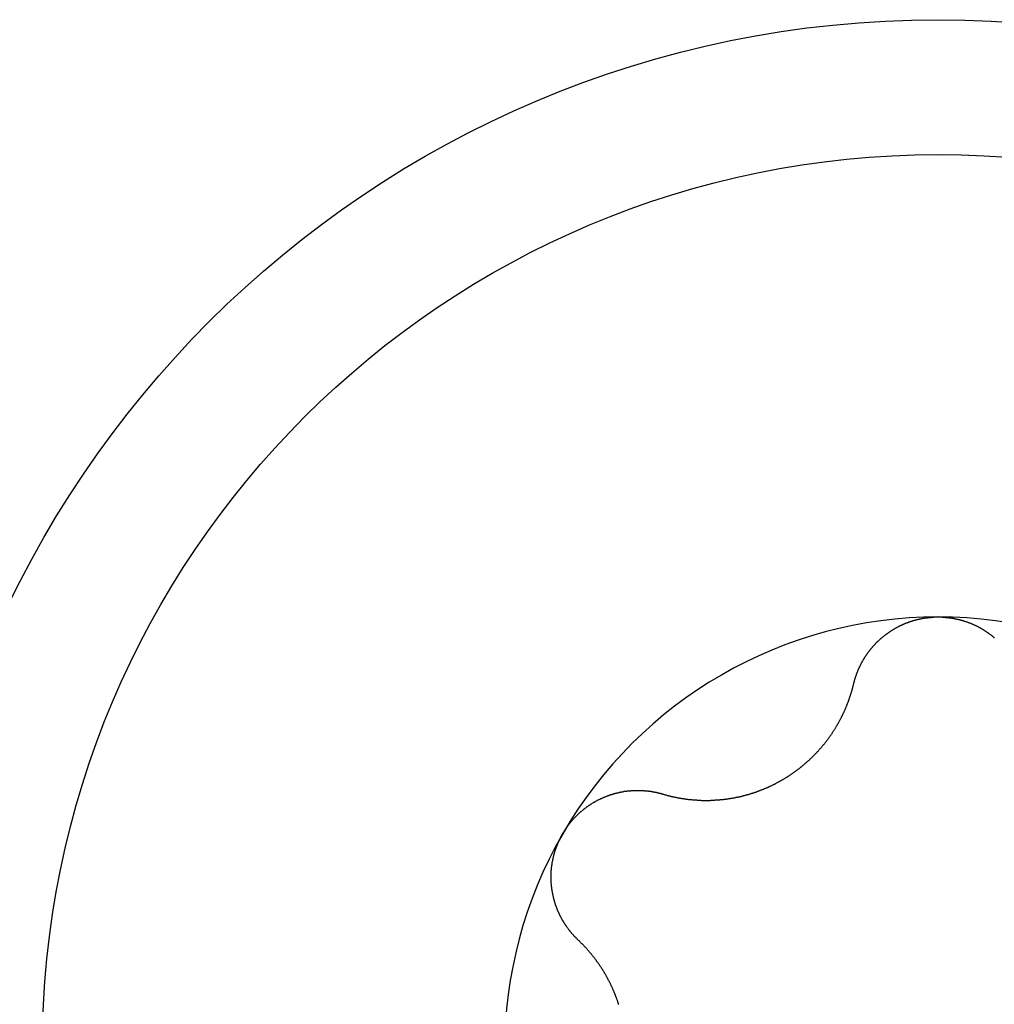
# Model space of a CAD drawing. Extents: x 1107 to 4046, y 937 to 3355.
# Tile 685 of 861: x 2087.21 to 2092.27, y 3100.26 to 3105.37. Entities that reach past the tile are written whole.
import ezdxf

# ---------------------------------------------------------------- set-up
doc = ezdxf.new("R2010")
doc.units = 0
doc.layers.add('KF_VIDA_L___C_BOTTOM', color=7, linetype='CONTINUOUS')

# ---------------------------------------------------------------- blocks, each defined once
blk = doc.blocks.new('KF_VIDA_L___C_BOTTOM')
at = {"layer": 'KF_VIDA_L___C_BOTTOM'}
for points in [[(-95.4379, 226.904, 0), (-95.4373, 226.906, 0), (-95.4368, 226.908, 0), (-95.4362, 226.91, 0), (-95.4357, 226.913, 0), (-95.4351, 226.915, 0), (-95.4345, 226.917, 0), (-95.4339, 226.919, 0), (-95.4333, 226.921, 0), (-95.4327, 226.923, 0), (-95.4321, 226.926, 0), (-95.4314, 226.928, 0), (-95.4308, 226.93, 0), (-95.4301, 226.932, 0), (-95.4295, 226.934, 0), (-95.4288, 226.936, 0), (-95.4281, 226.939, 0), (-95.4274, 226.941, 0), (-95.4267, 226.943, 0), (-95.4259, 226.945, 0), (-95.4252, 226.947, 0), (-95.4244, 226.949, 0), (-95.4237, 226.951, 0), (-95.4229, 226.954, 0), (-95.4221, 226.956, 0), (-95.4213, 226.958, 0), (-95.4205, 226.96, 0), (-95.4197, 226.962, 0), (-95.4189, 226.964, 0), (-95.4181, 226.966, 0), (-95.4172, 226.968, 0), (-95.4163, 226.971, 0), (-95.4155, 226.973, 0), (-95.4146, 226.975, 0), (-95.4137, 226.977, 0), (-95.4128, 226.979, 0), (-95.4119, 226.981, 0), (-95.411, 226.983, 0), (-95.4101, 226.985, 0), (-95.4091, 226.987, 0), (-95.4082, 226.989, 0), (-95.4072, 226.991, 0), (-95.4062, 226.993, 0), (-95.4053, 226.995, 0), (-95.4043, 226.997, 0), (-95.4033, 226.999, 0), (-95.4023, 227.001, 0), (-95.4013, 227.003, 0), (-95.4002, 227.006, 0), (-95.3992, 227.008, 0), (-95.3981, 227.01, 0), (-95.3971, 227.012, 0), (-95.396, 227.014, 0), (-95.3949, 227.016, 0), (-95.3938, 227.018, 0), (-95.3927, 227.019, 0), (-95.3916, 227.021, 0), (-95.3905, 227.023, 0), (-95.3894, 227.025, 0), (-95.3883, 227.027, 0), (-95.3871, 227.029, 0), (-95.386, 227.031, 0), (-95.3848, 227.033, 0), (-95.3836, 227.035, 0), (-95.3825, 227.037, 0), (-95.3813, 227.039, 0), (-95.3801, 227.041, 0), (-95.3789, 227.043, 0), (-95.3776, 227.045, 0), (-95.3764, 227.047, 0), (-95.3752, 227.048, 0), (-95.3739, 227.05, 0), (-95.3727, 227.052, 0), (-95.3714, 227.054, 0), (-95.3701, 227.056, 0), (-95.3689, 227.058, 0), (-95.3676, 227.06, 0), (-95.3663, 227.061, 0), (-95.365, 227.063, 0), (-95.3636, 227.065, 0), (-95.3623, 227.067, 0), (-95.361, 227.069, 0), (-95.3596, 227.07, 0), (-95.3583, 227.072, 0), (-95.3569, 227.074, 0), (-95.3556, 227.076, 0), (-95.3542, 227.078, 0), (-95.3528, 227.079, 0), (-95.3514, 227.081, 0), (-95.35, 227.083, 0), (-95.3486, 227.085, 0), (-95.3471, 227.086, 0), (-95.3457, 227.088, 0), (-95.3442, 227.09, 0), (-95.3427, 227.092, 0), (-95.3412, 227.093, 0), (-95.3397, 227.095, 0), (-95.3382, 227.097, 0), (-95.3367, 227.098, 0), (-95.3352, 227.1, 0), (-95.3336, 227.102, 0), (-95.3321, 227.104, 0), (-95.3305, 227.105, 0), (-95.329, 227.107, 0), (-95.3274, 227.109, 0), (-95.3258, 227.11, 0), (-95.3242, 227.112, 0), (-95.3225, 227.114, 0), (-95.3209, 227.115, 0), (-95.3193, 227.117, 0), (-95.3176, 227.119, 0), (-95.3159, 227.12, 0), (-95.3143, 227.122, 0), (-95.3126, 227.124, 0), (-95.3109, 227.125, 0), (-95.3092, 227.127, 0), (-95.3075, 227.128, 0), (-95.3057, 227.13, 0), (-95.304, 227.132, 0), (-95.3023, 227.133, 0), (-95.3005, 227.135, 0), (-95.2987, 227.136, 0), (-95.297, 227.138, 0), (-95.2952, 227.139, 0), (-95.2934, 227.141, 0), (-95.2916, 227.143, 0), (-95.2897, 227.144, 0), (-95.2879, 227.146, 0), (-95.2861, 227.147, 0), (-95.2842, 227.149, 0), (-95.2824, 227.15, 0), (-95.2805, 227.152, 0), (-95.2786, 227.153, 0), (-95.2767, 227.155, 0), (-95.2749, 227.156, 0), (-95.273, 227.158, 0), (-95.271, 227.159, 0), (-95.2691, 227.16, 0), (-95.2672, 227.162, 0), (-95.2652, 227.163, 0), (-95.2633, 227.165, 0), (-95.2613, 227.166, 0), (-95.2594, 227.168, 0), (-95.2574, 227.169, 0), (-95.2554, 227.17, 0), (-95.2534, 227.172, 0), (-95.2514, 227.173, 0), (-95.2494, 227.174, 0), (-95.2474, 227.176, 0), (-95.2454, 227.177, 0), (-95.2433, 227.178, 0), (-95.2413, 227.18, 0), (-95.2392, 227.181, 0), (-95.2372, 227.182, 0), (-95.2351, 227.184, 0), (-95.233, 227.185, 0), (-95.231, 227.186, 0), (-95.2289, 227.187, 0), (-95.2268, 227.189, 0), (-95.2247, 227.19, 0), (-95.2225, 227.191, 0), (-95.2204, 227.192, 0), (-95.2183, 227.193, 0), (-95.2161, 227.195, 0), (-95.214, 227.196, 0), (-95.2118, 227.197, 0), (-95.2097, 227.198, 0), (-95.2075, 227.199, 0), (-95.2053, 227.2, 0), (-95.2032, 227.202, 0), (-95.201, 227.203, 0), (-95.1988, 227.204, 0), (-95.1966, 227.205, 0), (-95.1944, 227.206, 0), (-95.1921, 227.207, 0), (-95.1899, 227.208, 0), (-95.1877, 227.209, 0), (-95.1854, 227.21, 0), (-95.1832, 227.211, 0), (-95.1809, 227.212, 0), (-95.1787, 227.213, 0), (-95.1764, 227.214, 0), (-95.1742, 227.215, 0), (-95.1719, 227.216, 0), (-95.1696, 227.217, 0), (-95.1673, 227.218, 0), (-95.165, 227.219, 0), (-95.1627, 227.219, 0), (-95.1604, 227.22, 0), (-95.1581, 227.221, 0), (-95.1558, 227.222, 0), (-95.1535, 227.223, 0), (-95.1512, 227.224, 0), (-95.1488, 227.225, 0), (-95.1465, 227.225, 0), (-95.1442, 227.226, 0), (-95.1418, 227.227, 0), (-95.1395, 227.228, 0), (-95.1371, 227.228, 0), (-95.1348, 227.229, 0), (-95.1324, 227.23, 0), (-95.1301, 227.231, 0), (-95.1277, 227.231, 0), (-95.1253, 227.232, 0), (-95.123, 227.233, 0), (-95.1206, 227.233, 0), (-95.1182, 227.234, 0), (-95.1158, 227.235, 0), (-95.1135, 227.235, 0), (-95.1111, 227.236, 0), (-95.1087, 227.237, 0), (-95.1063, 227.237, 0), (-95.1039, 227.238, 0), (-95.1015, 227.238, 0), (-95.0991, 227.239, 0), (-95.0967, 227.239, 0), (-95.0943, 227.24, 0), (-95.0919, 227.24, 0), (-95.0895, 227.241, 0), (-95.0871, 227.241, 0), (-95.0847, 227.242, 0), (-95.0822, 227.242, 0), (-95.0798, 227.243, 0), (-95.0774, 227.243, 0), (-95.075, 227.244, 0), (-95.0726, 227.244, 0), (-95.0702, 227.244, 0), (-95.0677, 227.245, 0), (-95.0653, 227.245, 0), (-95.0629, 227.245, 0), (-95.0605, 227.246, 0), (-95.058, 227.246, 0), (-95.0556, 227.246, 0), (-95.0532, 227.247, 0), (-95.0508, 227.247, 0), (-95.0483, 227.247, 0), (-95.0459, 227.248, 0), (-95.0435, 227.248, 0), (-95.0411, 227.248, 0), (-95.0386, 227.248, 0), (-95.0362, 227.248, 0), (-95.0338, 227.249, 0), (-95.0314, 227.249, 0), (-95.029, 227.249, 0), (-95.0265, 227.249, 0), (-95.0241, 227.249, 0), (-95.0217, 227.249, 0), (-95.0193, 227.25, 0), (-95.0169, 227.25, 0), (-95.0145, 227.25, 0), (-95.012, 227.25, 0), (-95.0096, 227.25, 0), (-95.0072, 227.25, 0), (-95.0048, 227.25, 0), (-95.0024, 227.25, 0), (-95, 227.25, 0)], [(-95, 227.25, 0), (-94.9976, 227.25, 0), (-94.9952, 227.25, 0), (-94.9928, 227.25, 0), (-94.9904, 227.25, 0), (-94.988, 227.25, 0), (-94.9855, 227.25, 0), (-94.9831, 227.25, 0), (-94.9807, 227.25, 0), (-94.9783, 227.249, 0), (-94.9759, 227.249, 0), (-94.9735, 227.249, 0), (-94.971, 227.249, 0), (-94.9686, 227.249, 0), (-94.9662, 227.249, 0), (-94.9638, 227.248, 0), (-94.9614, 227.248, 0), (-94.9589, 227.248, 0), (-94.9565, 227.248, 0), (-94.9541, 227.248, 0), (-94.9517, 227.247, 0), (-94.9492, 227.247, 0), (-94.9468, 227.247, 0), (-94.9444, 227.246, 0), (-94.942, 227.246, 0), (-94.9395, 227.246, 0), (-94.9371, 227.245, 0), (-94.9347, 227.245, 0), (-94.9323, 227.245, 0), (-94.9298, 227.244, 0), (-94.9274, 227.244, 0), (-94.925, 227.244, 0), (-94.9226, 227.243, 0), (-94.9202, 227.243, 0), (-94.9178, 227.242, 0), (-94.9153, 227.242, 0), (-94.9129, 227.241, 0), (-94.9105, 227.241, 0), (-94.9081, 227.24, 0), (-94.9057, 227.24, 0), (-94.9033, 227.239, 0), (-94.9009, 227.239, 0), (-94.8985, 227.238, 0), (-94.8961, 227.238, 0), (-94.8937, 227.237, 0), (-94.8913, 227.237, 0), (-94.8889, 227.236, 0), (-94.8865, 227.235, 0), (-94.8842, 227.235, 0), (-94.8818, 227.234, 0), (-94.8794, 227.233, 0), (-94.877, 227.233, 0), (-94.8747, 227.232, 0), (-94.8723, 227.231, 0), (-94.8699, 227.231, 0), (-94.8676, 227.23, 0), (-94.8652, 227.229, 0), (-94.8629, 227.228, 0), (-94.8605, 227.228, 0), (-94.8582, 227.227, 0), (-94.8558, 227.226, 0), (-94.8535, 227.225, 0), (-94.8512, 227.225, 0), (-94.8488, 227.224, 0), (-94.8465, 227.223, 0), (-94.8442, 227.222, 0), (-94.8419, 227.221, 0), (-94.8396, 227.22, 0), (-94.8373, 227.219, 0), (-94.835, 227.219, 0), (-94.8327, 227.218, 0), (-94.8304, 227.217, 0), (-94.8281, 227.216, 0), (-94.8258, 227.215, 0), (-94.8236, 227.214, 0), (-94.8213, 227.213, 0), (-94.8191, 227.212, 0), (-94.8168, 227.211, 0), (-94.8146, 227.21, 0), (-94.8123, 227.209, 0), (-94.8101, 227.208, 0), (-94.8079, 227.207, 0), (-94.8056, 227.206, 0), (-94.8034, 227.205, 0), (-94.8012, 227.204, 0), (-94.799, 227.203, 0), (-94.7968, 227.202, 0), (-94.7947, 227.2, 0), (-94.7925, 227.199, 0), (-94.7903, 227.198, 0), (-94.7882, 227.197, 0), (-94.786, 227.196, 0), (-94.7839, 227.195, 0), (-94.7817, 227.193, 0), (-94.7796, 227.192, 0), (-94.7775, 227.191, 0), (-94.7753, 227.19, 0), (-94.7732, 227.189, 0), (-94.7711, 227.187, 0), (-94.769, 227.186, 0), (-94.767, 227.185, 0), (-94.7649, 227.184, 0), (-94.7628, 227.182, 0), (-94.7608, 227.181, 0), (-94.7587, 227.18, 0), (-94.7567, 227.178, 0), (-94.7546, 227.177, 0), (-94.7526, 227.176, 0), (-94.7506, 227.174, 0), (-94.7486, 227.173, 0), (-94.7466, 227.172, 0), (-94.7446, 227.17, 0), (-94.7426, 227.169, 0), (-94.7406, 227.168, 0), (-94.7387, 227.166, 0), (-94.7367, 227.165, 0), (-94.7348, 227.163, 0), (-94.7328, 227.162, 0), (-94.7309, 227.16, 0), (-94.729, 227.159, 0), (-94.727, 227.158, 0), (-94.7251, 227.156, 0), (-94.7233, 227.155, 0), (-94.7214, 227.153, 0), (-94.7195, 227.152, 0), (-94.7176, 227.15, 0), (-94.7158, 227.149, 0), (-94.7139, 227.147, 0), (-94.7121, 227.146, 0), (-94.7103, 227.144, 0), (-94.7084, 227.143, 0), (-94.7066, 227.141, 0)], [(-96.4298, 226.331, 0), (-96.4272, 226.33, 0), (-96.4246, 226.33, 0), (-96.4219, 226.329, 0), (-96.4193, 226.328, 0), (-96.4166, 226.327, 0), (-96.414, 226.327, 0), (-96.4113, 226.326, 0), (-96.4087, 226.325, 0), (-96.406, 226.324, 0), (-96.4034, 226.324, 0), (-96.4007, 226.323, 0), (-96.3981, 226.322, 0), (-96.3954, 226.322, 0), (-96.3927, 226.321, 0), (-96.3901, 226.32, 0), (-96.3874, 226.32, 0), (-96.3847, 226.319, 0), (-96.3821, 226.318, 0), (-96.3794, 226.318, 0), (-96.3767, 226.317, 0), (-96.3741, 226.317, 0), (-96.3714, 226.316, 0), (-96.3687, 226.315, 0), (-96.366, 226.315, 0), (-96.3633, 226.314, 0), (-96.3607, 226.314, 0), (-96.358, 226.313, 0), (-96.3553, 226.313, 0), (-96.3526, 226.312, 0), (-96.3499, 226.312, 0), (-96.3473, 226.311, 0), (-96.3446, 226.311, 0), (-96.3419, 226.31, 0), (-96.3392, 226.31, 0), (-96.3365, 226.309, 0), (-96.3338, 226.309, 0), (-96.3312, 226.308, 0), (-96.3285, 226.308, 0), (-96.3258, 226.308, 0), (-96.3231, 226.307, 0), (-96.3204, 226.307, 0), (-96.3177, 226.306, 0), (-96.3151, 226.306, 0), (-96.3124, 226.306, 0), (-96.3097, 226.305, 0), (-96.307, 226.305, 0), (-96.3043, 226.304, 0), (-96.3016, 226.304, 0), (-96.299, 226.304, 0), (-96.2963, 226.303, 0), (-96.2936, 226.303, 0), (-96.2909, 226.303, 0), (-96.2883, 226.303, 0), (-96.2856, 226.302, 0), (-96.2829, 226.302, 0), (-96.2802, 226.302, 0), (-96.2776, 226.302, 0), (-96.2749, 226.301, 0), (-96.2722, 226.301, 0), (-96.2696, 226.301, 0), (-96.2669, 226.301, 0), (-96.2642, 226.3, 0), (-96.2616, 226.3, 0), (-96.2589, 226.3, 0), (-96.2562, 226.3, 0), (-96.2536, 226.3, 0), (-96.2509, 226.299, 0), (-96.2483, 226.299, 0), (-96.2456, 226.299, 0), (-96.2429, 226.299, 0), (-96.2402, 226.299, 0), (-96.2375, 226.299, 0), (-96.2348, 226.299, 0), (-96.2321, 226.299, 0), (-96.2294, 226.298, 0), (-96.2266, 226.298, 0), (-96.2239, 226.298, 0), (-96.2212, 226.298, 0), (-96.2184, 226.298, 0), (-96.2156, 226.298, 0), (-96.2129, 226.298, 0), (-96.2101, 226.298, 0), (-96.2073, 226.298, 0), (-96.2046, 226.298, 0), (-96.2018, 226.298, 0), (-96.199, 226.298, 0), (-96.1962, 226.298, 0), (-96.1934, 226.298, 0), (-96.1906, 226.298, 0), (-96.1878, 226.298, 0), (-96.1849, 226.298, 0), (-96.1821, 226.298, 0), (-96.1793, 226.299, 0), (-96.1765, 226.299, 0), (-96.1736, 226.299, 0), (-96.1708, 226.299, 0), (-96.1679, 226.299, 0), (-96.1651, 226.299, 0), (-96.1622, 226.299, 0), (-96.1594, 226.299, 0), (-96.1565, 226.3, 0), (-96.1536, 226.3, 0), (-96.1507, 226.3, 0), (-96.1479, 226.3, 0), (-96.145, 226.3, 0), (-96.1421, 226.301, 0), (-96.1392, 226.301, 0), (-96.1363, 226.301, 0), (-96.1334, 226.301, 0), (-96.1305, 226.302, 0), (-96.1276, 226.302, 0), (-96.1247, 226.302, 0), (-96.1218, 226.302, 0), (-96.1189, 226.303, 0), (-96.116, 226.303, 0), (-96.1131, 226.303, 0), (-96.1102, 226.304, 0), (-96.1073, 226.304, 0), (-96.1044, 226.304, 0), (-96.1014, 226.305, 0), (-96.0985, 226.305, 0), (-96.0956, 226.306, 0), (-96.0927, 226.306, 0), (-96.0897, 226.306, 0), (-96.0868, 226.307, 0), (-96.0839, 226.307, 0), (-96.081, 226.308, 0), (-96.078, 226.308, 0), (-96.0751, 226.309, 0), (-96.0722, 226.309, 0), (-96.0692, 226.31, 0), (-96.0663, 226.31, 0), (-96.0634, 226.311, 0), (-96.0604, 226.311, 0), (-96.0575, 226.312, 0), (-96.0546, 226.312, 0), (-96.0516, 226.313, 0), (-96.0487, 226.314, 0), (-96.0457, 226.314, 0), (-96.0428, 226.315, 0), (-96.0399, 226.315, 0), (-96.0369, 226.316, 0), (-96.034, 226.317, 0), (-96.0311, 226.317, 0), (-96.0282, 226.318, 0), (-96.0252, 226.319, 0), (-96.0223, 226.319, 0), (-96.0194, 226.32, 0), (-96.0164, 226.321, 0), (-96.0135, 226.321, 0), (-96.0106, 226.322, 0), (-96.0077, 226.323, 0), (-96.0048, 226.324, 0), (-96.0018, 226.325, 0), (-95.9989, 226.325, 0), (-95.996, 226.326, 0), (-95.9931, 226.327, 0), (-95.9902, 226.328, 0), (-95.9873, 226.329, 0), (-95.9844, 226.329, 0), (-95.9815, 226.33, 0), (-95.9786, 226.331, 0), (-95.9757, 226.332, 0), (-95.9728, 226.333, 0), (-95.9699, 226.334, 0), (-95.967, 226.335, 0), (-95.9642, 226.336, 0), (-95.9613, 226.337, 0), (-95.9584, 226.337, 0), (-95.9555, 226.338, 0), (-95.9527, 226.339, 0), (-95.9498, 226.34, 0), (-95.9469, 226.341, 0), (-95.9441, 226.342, 0), (-95.9412, 226.343, 0), (-95.9384, 226.344, 0), (-95.9356, 226.345, 0), (-95.9327, 226.346, 0), (-95.9299, 226.347, 0), (-95.9271, 226.349, 0), (-95.9242, 226.35, 0), (-95.9214, 226.351, 0), (-95.9186, 226.352, 0), (-95.9158, 226.353, 0), (-95.913, 226.354, 0), (-95.9102, 226.355, 0), (-95.9074, 226.356, 0), (-95.9046, 226.357, 0), (-95.9018, 226.359, 0), (-95.8991, 226.36, 0), (-95.8963, 226.361, 0), (-95.8935, 226.362, 0), (-95.8908, 226.363, 0), (-95.888, 226.364, 0), (-95.8853, 226.366, 0), (-95.8826, 226.367, 0), (-95.8798, 226.368, 0), (-95.8771, 226.369, 0), (-95.8744, 226.371, 0), (-95.8717, 226.372, 0), (-95.869, 226.373, 0), (-95.8663, 226.374, 0), (-95.8636, 226.376, 0), (-95.8609, 226.377, 0), (-95.8583, 226.378, 0), (-95.8556, 226.379, 0), (-95.8529, 226.381, 0), (-95.8503, 226.382, 0), (-95.8477, 226.383, 0), (-95.845, 226.385, 0), (-95.8424, 226.386, 0), (-95.8398, 226.387, 0), (-95.8372, 226.389, 0), (-95.8346, 226.39, 0), (-95.832, 226.392, 0), (-95.8294, 226.393, 0), (-95.8268, 226.394, 0), (-95.8243, 226.396, 0), (-95.8217, 226.397, 0), (-95.8192, 226.399, 0), (-95.8166, 226.4, 0), (-95.8141, 226.401, 0), (-95.8116, 226.403, 0), (-95.8091, 226.404, 0), (-95.8066, 226.406, 0), (-95.8041, 226.407, 0), (-95.8016, 226.409, 0), (-95.7991, 226.41, 0), (-95.7966, 226.412, 0), (-95.7941, 226.413, 0), (-95.7916, 226.415, 0), (-95.7891, 226.416, 0), (-95.7866, 226.418, 0), (-95.7841, 226.419, 0), (-95.7817, 226.421, 0), (-95.7792, 226.423, 0), (-95.7767, 226.424, 0), (-95.7742, 226.426, 0), (-95.7718, 226.427, 0), (-95.7693, 226.429, 0), (-95.7668, 226.431, 0), (-95.7644, 226.432, 0), (-95.7619, 226.434, 0), (-95.7595, 226.436, 0), (-95.757, 226.437, 0), (-95.7546, 226.439, 0), (-95.7521, 226.441, 0), (-95.7497, 226.443, 0), (-95.7473, 226.444, 0), (-95.7448, 226.446, 0), (-95.7424, 226.448, 0), (-95.74, 226.449, 0), (-95.7376, 226.451, 0), (-95.7352, 226.453, 0), (-95.7328, 226.455, 0), (-95.7304, 226.457, 0), (-95.728, 226.458, 0), (-95.7256, 226.46, 0), (-95.7232, 226.462, 0), (-95.7208, 226.464, 0), (-95.7185, 226.466, 0), (-95.7161, 226.468, 0), (-95.7137, 226.47, 0), (-95.7114, 226.471, 0), (-95.709, 226.473, 0), (-95.7067, 226.475, 0), (-95.7044, 226.477, 0), (-95.702, 226.479, 0), (-95.6997, 226.481, 0), (-95.6974, 226.483, 0), (-95.6951, 226.485, 0), (-95.6928, 226.487, 0), (-95.6905, 226.489, 0), (-95.6882, 226.491, 0), (-95.6859, 226.493, 0), (-95.6836, 226.495, 0), (-95.6814, 226.497, 0), (-95.6791, 226.499, 0), (-95.6768, 226.501, 0), (-95.6746, 226.503, 0), (-95.6724, 226.505, 0), (-95.6701, 226.507, 0), (-95.6679, 226.509, 0), (-95.6657, 226.511, 0), (-95.6635, 226.513, 0), (-95.6613, 226.515, 0), (-95.6591, 226.517, 0), (-95.6569, 226.519, 0), (-95.6547, 226.521, 0), (-95.6526, 226.524, 0), (-95.6504, 226.526, 0), (-95.6483, 226.528, 0), (-95.6461, 226.53, 0), (-95.644, 226.532, 0), (-95.6419, 226.534, 0), (-95.6398, 226.536, 0), (-95.6377, 226.538, 0), (-95.6356, 226.541, 0), (-95.6335, 226.543, 0), (-95.6314, 226.545, 0), (-95.6294, 226.547, 0), (-95.6273, 226.549, 0), (-95.6253, 226.552, 0), (-95.6232, 226.554, 0), (-95.6212, 226.556, 0), (-95.6192, 226.558, 0), (-95.6172, 226.56, 0), (-95.6152, 226.563, 0), (-95.6132, 226.565, 0), (-95.6113, 226.567, 0), (-95.6093, 226.569, 0), (-95.6074, 226.572, 0), (-95.6054, 226.574, 0), (-95.6035, 226.576, 0), (-95.6016, 226.579, 0), (-95.5997, 226.581, 0), (-95.5978, 226.583, 0), (-95.5959, 226.585, 0), (-95.594, 226.588, 0), (-95.5921, 226.59, 0), (-95.5903, 226.592, 0), (-95.5884, 226.595, 0), (-95.5866, 226.597, 0), (-95.5847, 226.599, 0), (-95.5829, 226.602, 0), (-95.5811, 226.604, 0), (-95.5793, 226.606, 0), (-95.5775, 226.609, 0), (-95.5758, 226.611, 0), (-95.574, 226.613, 0), (-95.5723, 226.616, 0), (-95.5705, 226.618, 0), (-95.5688, 226.62, 0), (-95.5671, 226.623, 0), (-95.5654, 226.625, 0), (-95.5637, 226.628, 0), (-95.562, 226.63, 0), (-95.5603, 226.632, 0), (-95.5586, 226.635, 0), (-95.557, 226.637, 0), (-95.5553, 226.639, 0), (-95.5537, 226.642, 0), (-95.5521, 226.644, 0), (-95.5504, 226.647, 0), (-95.5488, 226.649, 0), (-95.5473, 226.651, 0), (-95.5457, 226.654, 0), (-95.5441, 226.656, 0), (-95.5426, 226.659, 0), (-95.541, 226.661, 0), (-95.5395, 226.663, 0), (-95.5379, 226.666, 0), (-95.5364, 226.668, 0), (-95.5349, 226.671, 0), (-95.5334, 226.673, 0), (-95.532, 226.675, 0), (-95.5305, 226.678, 0), (-95.529, 226.68, 0), (-95.5276, 226.683, 0), (-95.5262, 226.685, 0), (-95.5247, 226.687, 0), (-95.5233, 226.69, 0), (-95.5219, 226.692, 0), (-95.5205, 226.695, 0), (-95.5192, 226.697, 0), (-95.5178, 226.699, 0), (-95.5164, 226.702, 0), (-95.5151, 226.704, 0), (-95.5138, 226.707, 0), (-95.5124, 226.709, 0), (-95.5111, 226.711, 0), (-95.5098, 226.714, 0), (-95.5086, 226.716, 0), (-95.5073, 226.719, 0), (-95.506, 226.721, 0), (-95.5048, 226.723, 0), (-95.5035, 226.726, 0), (-95.5023, 226.728, 0), (-95.5011, 226.731, 0), (-95.4999, 226.733, 0), (-95.4987, 226.735, 0), (-95.4975, 226.738, 0), (-95.4964, 226.74, 0), (-95.4952, 226.743, 0), (-95.494, 226.745, 0), (-95.4929, 226.747, 0), (-95.4917, 226.75, 0), (-95.4906, 226.752, 0), (-95.4895, 226.755, 0), (-95.4884, 226.757, 0), (-95.4872, 226.76, 0), (-95.4861, 226.762, 0), (-95.485, 226.764, 0), (-95.4839, 226.767, 0), (-95.4829, 226.769, 0), (-95.4818, 226.772, 0), (-95.4807, 226.774, 0), (-95.4797, 226.777, 0), (-95.4786, 226.779, 0), (-95.4776, 226.782, 0), (-95.4765, 226.784, 0), (-95.4755, 226.787, 0), (-95.4745, 226.789, 0), (-95.4735, 226.792, 0), (-95.4724, 226.794, 0), (-95.4714, 226.797, 0), (-95.4705, 226.799, 0), (-95.4695, 226.802, 0), (-95.4685, 226.804, 0), (-95.4675, 226.807, 0), (-95.4666, 226.81, 0), (-95.4656, 226.812, 0), (-95.4647, 226.815, 0), (-95.4638, 226.817, 0), (-95.4628, 226.82, 0), (-95.4619, 226.822, 0), (-95.461, 226.825, 0), (-95.4601, 226.828, 0), (-95.4592, 226.83, 0), (-95.4583, 226.833, 0), (-95.4575, 226.835, 0), (-95.4566, 226.838, 0), (-95.4557, 226.84, 0), (-95.4549, 226.843, 0), (-95.4541, 226.846, 0), (-95.4532, 226.848, 0), (-95.4524, 226.851, 0), (-95.4516, 226.854, 0), (-95.4508, 226.856, 0), (-95.45, 226.859, 0), (-95.4492, 226.861, 0), (-95.4484, 226.864, 0), (-95.4477, 226.867, 0), (-95.4469, 226.869, 0), (-95.4461, 226.872, 0), (-95.4454, 226.875, 0), (-95.4447, 226.877, 0), (-95.4439, 226.88, 0), (-95.4432, 226.883, 0), (-95.4425, 226.885, 0), (-95.4418, 226.888, 0), (-95.4411, 226.89, 0), (-95.4405, 226.893, 0), (-95.4398, 226.896, 0), (-95.4391, 226.898, 0), (-95.4385, 226.901, 0), (-95.4379, 226.904, 0)], [(-96.9486, 226.125, 0), (-96.9473, 226.127, 0), (-96.9461, 226.129, 0), (-96.9449, 226.131, 0), (-96.9437, 226.133, 0), (-96.9424, 226.135, 0), (-96.9411, 226.137, 0), (-96.9398, 226.139, 0), (-96.9385, 226.141, 0), (-96.9372, 226.144, 0), (-96.9359, 226.146, 0), (-96.9346, 226.148, 0), (-96.9332, 226.15, 0), (-96.9319, 226.152, 0), (-96.9305, 226.154, 0), (-96.9291, 226.156, 0), (-96.9277, 226.158, 0), (-96.9263, 226.16, 0), (-96.9249, 226.162, 0), (-96.9235, 226.164, 0), (-96.9221, 226.166, 0), (-96.9206, 226.167, 0), (-96.9191, 226.169, 0), (-96.9177, 226.171, 0), (-96.9162, 226.173, 0), (-96.9147, 226.175, 0), (-96.9132, 226.177, 0), (-96.9117, 226.179, 0), (-96.9101, 226.181, 0), (-96.9086, 226.183, 0), (-96.907, 226.185, 0), (-96.9055, 226.187, 0), (-96.9039, 226.189, 0), (-96.9023, 226.19, 0), (-96.9007, 226.192, 0), (-96.8991, 226.194, 0), (-96.8975, 226.196, 0), (-96.8959, 226.198, 0), (-96.8943, 226.2, 0), (-96.8926, 226.202, 0), (-96.891, 226.203, 0), (-96.8893, 226.205, 0), (-96.8876, 226.207, 0), (-96.8859, 226.209, 0), (-96.8842, 226.211, 0), (-96.8825, 226.212, 0), (-96.8808, 226.214, 0), (-96.8791, 226.216, 0), (-96.8774, 226.218, 0), (-96.8756, 226.219, 0), (-96.8739, 226.221, 0), (-96.8721, 226.223, 0), (-96.8703, 226.225, 0), (-96.8685, 226.226, 0), (-96.8667, 226.228, 0), (-96.8649, 226.23, 0), (-96.8631, 226.231, 0), (-96.8613, 226.233, 0), (-96.8595, 226.235, 0), (-96.8577, 226.236, 0), (-96.8558, 226.238, 0), (-96.854, 226.24, 0), (-96.8521, 226.241, 0), (-96.8502, 226.243, 0), (-96.8484, 226.244, 0), (-96.8465, 226.246, 0), (-96.8446, 226.248, 0), (-96.8427, 226.249, 0), (-96.8408, 226.251, 0), (-96.8388, 226.252, 0), (-96.8369, 226.254, 0), (-96.835, 226.255, 0), (-96.833, 226.257, 0), (-96.8311, 226.258, 0), (-96.8291, 226.26, 0), (-96.8271, 226.261, 0), (-96.8252, 226.263, 0), (-96.8232, 226.264, 0), (-96.8212, 226.266, 0), (-96.8192, 226.267, 0), (-96.8172, 226.268, 0), (-96.8152, 226.27, 0), (-96.8132, 226.271, 0), (-96.8111, 226.273, 0), (-96.8091, 226.274, 0), (-96.8071, 226.275, 0), (-96.805, 226.277, 0), (-96.8029, 226.278, 0), (-96.8009, 226.279, 0), (-96.7988, 226.281, 0), (-96.7967, 226.282, 0), (-96.7947, 226.283, 0), (-96.7926, 226.285, 0), (-96.7905, 226.286, 0), (-96.7884, 226.287, 0), (-96.7863, 226.288, 0), (-96.7842, 226.289, 0), (-96.782, 226.291, 0), (-96.7799, 226.292, 0), (-96.7778, 226.293, 0), (-96.7757, 226.294, 0), (-96.7735, 226.295, 0), (-96.7714, 226.297, 0), (-96.7692, 226.298, 0), (-96.7671, 226.299, 0), (-96.7649, 226.3, 0), (-96.7627, 226.301, 0), (-96.7606, 226.302, 0), (-96.7584, 226.303, 0), (-96.7562, 226.304, 0), (-96.754, 226.305, 0), (-96.7519, 226.306, 0), (-96.7497, 226.307, 0), (-96.7475, 226.308, 0), (-96.7453, 226.309, 0), (-96.7431, 226.31, 0), (-96.7409, 226.311, 0), (-96.7387, 226.312, 0), (-96.7365, 226.313, 0), (-96.7342, 226.314, 0), (-96.732, 226.315, 0), (-96.7298, 226.316, 0), (-96.7276, 226.317, 0), (-96.7254, 226.318, 0), (-96.7231, 226.319, 0), (-96.7209, 226.32, 0), (-96.7187, 226.32, 0), (-96.7164, 226.321, 0), (-96.7142, 226.322, 0), (-96.712, 226.323, 0), (-96.7097, 226.324, 0), (-96.7075, 226.325, 0), (-96.7052, 226.325, 0), (-96.703, 226.326, 0), (-96.7007, 226.327, 0), (-96.6985, 226.328, 0), (-96.6962, 226.328, 0), (-96.694, 226.329, 0), (-96.6917, 226.33, 0), (-96.6895, 226.33, 0), (-96.6872, 226.331, 0), (-96.685, 226.332, 0), (-96.6827, 226.332, 0), (-96.6805, 226.333, 0), (-96.6782, 226.334, 0), (-96.676, 226.334, 0), (-96.6737, 226.335, 0), (-96.6715, 226.336, 0), (-96.6692, 226.336, 0), (-96.667, 226.337, 0), (-96.6647, 226.337, 0), (-96.6625, 226.338, 0), (-96.6602, 226.338, 0), (-96.6579, 226.339, 0), (-96.6557, 226.339, 0), (-96.6535, 226.34, 0), (-96.6512, 226.34, 0), (-96.649, 226.341, 0), (-96.6467, 226.341, 0), (-96.6445, 226.342, 0), (-96.6422, 226.342, 0), (-96.64, 226.343, 0), (-96.6377, 226.343, 0), (-96.6355, 226.343, 0), (-96.6333, 226.344, 0), (-96.631, 226.344, 0), (-96.6288, 226.345, 0), (-96.6266, 226.345, 0), (-96.6244, 226.345, 0), (-96.6221, 226.346, 0), (-96.6199, 226.346, 0), (-96.6177, 226.346, 0), (-96.6155, 226.346, 0), (-96.6133, 226.347, 0), (-96.611, 226.347, 0), (-96.6088, 226.347, 0), (-96.6066, 226.347, 0), (-96.6043, 226.348, 0), (-96.6021, 226.348, 0), (-96.5999, 226.348, 0), (-96.5976, 226.348, 0), (-96.5954, 226.348, 0), (-96.5931, 226.349, 0), (-96.5909, 226.349, 0), (-96.5887, 226.349, 0), (-96.5864, 226.349, 0), (-96.5842, 226.349, 0), (-96.5819, 226.349, 0), (-96.5797, 226.349, 0), (-96.5774, 226.35, 0), (-96.5751, 226.35, 0), (-96.5729, 226.35, 0), (-96.5706, 226.35, 0), (-96.5684, 226.35, 0), (-96.5661, 226.35, 0), (-96.5639, 226.35, 0), (-96.5616, 226.35, 0), (-96.5593, 226.35, 0), (-96.5571, 226.35, 0), (-96.5548, 226.35, 0), (-96.5525, 226.35, 0), (-96.5503, 226.35, 0), (-96.548, 226.35, 0), (-96.5458, 226.35, 0), (-96.5435, 226.35, 0), (-96.5412, 226.35, 0), (-96.539, 226.349, 0), (-96.5367, 226.349, 0), (-96.5344, 226.349, 0), (-96.5322, 226.349, 0), (-96.5299, 226.349, 0), (-96.5277, 226.349, 0), (-96.5254, 226.349, 0), (-96.5231, 226.348, 0), (-96.5209, 226.348, 0), (-96.5186, 226.348, 0), (-96.5164, 226.348, 0), (-96.5141, 226.348, 0), (-96.5119, 226.347, 0), (-96.5096, 226.347, 0), (-96.5073, 226.347, 0), (-96.5051, 226.347, 0), (-96.5028, 226.346, 0), (-96.5006, 226.346, 0), (-96.4983, 226.346, 0), (-96.4961, 226.346, 0), (-96.4939, 226.345, 0), (-96.4916, 226.345, 0), (-96.4894, 226.345, 0), (-96.4871, 226.344, 0), (-96.4849, 226.344, 0), (-96.4827, 226.343, 0), (-96.4804, 226.343, 0), (-96.4782, 226.343, 0), (-96.476, 226.342, 0), (-96.4737, 226.342, 0), (-96.4715, 226.341, 0), (-96.4693, 226.341, 0), (-96.4671, 226.341, 0), (-96.4649, 226.34, 0), (-96.4627, 226.34, 0), (-96.4604, 226.339, 0), (-96.4582, 226.339, 0), (-96.456, 226.338, 0), (-96.4538, 226.338, 0), (-96.4516, 226.337, 0), (-96.4494, 226.336, 0), (-96.4472, 226.336, 0), (-96.4451, 226.335, 0), (-96.4429, 226.335, 0), (-96.4407, 226.334, 0), (-96.4385, 226.334, 0), (-96.4363, 226.333, 0), (-96.4342, 226.332, 0), (-96.432, 226.332, 0), (-96.4298, 226.331, 0)], [(-96.8677, 225.573, 0), (-96.8693, 225.574, 0), (-96.871, 225.576, 0), (-96.8726, 225.577, 0), (-96.8742, 225.579, 0), (-96.8758, 225.581, 0), (-96.8774, 225.582, 0), (-96.879, 225.584, 0), (-96.8806, 225.585, 0), (-96.8821, 225.587, 0), (-96.8837, 225.589, 0), (-96.8853, 225.59, 0), (-96.8868, 225.592, 0), (-96.8884, 225.594, 0), (-96.8899, 225.595, 0), (-96.8914, 225.597, 0), (-96.8929, 225.599, 0), (-96.8944, 225.6, 0), (-96.8959, 225.602, 0), (-96.8974, 225.604, 0), (-96.8989, 225.605, 0), (-96.9004, 225.607, 0), (-96.9019, 225.609, 0), (-96.9033, 225.611, 0), (-96.9048, 225.612, 0), (-96.9062, 225.614, 0), (-96.9077, 225.616, 0), (-96.9091, 225.618, 0), (-96.9105, 225.619, 0), (-96.9119, 225.621, 0), (-96.9133, 225.623, 0), (-96.9147, 225.625, 0), (-96.9161, 225.626, 0), (-96.9174, 225.628, 0), (-96.9188, 225.63, 0), (-96.9202, 225.632, 0), (-96.9215, 225.634, 0), (-96.9228, 225.636, 0), (-96.9242, 225.637, 0), (-96.9255, 225.639, 0), (-96.9268, 225.641, 0), (-96.9281, 225.643, 0), (-96.9294, 225.645, 0), (-96.9307, 225.647, 0), (-96.9319, 225.649, 0), (-96.9332, 225.65, 0), (-96.9345, 225.652, 0), (-96.9357, 225.654, 0), (-96.9369, 225.656, 0), (-96.9382, 225.658, 0), (-96.9394, 225.66, 0), (-96.9406, 225.662, 0), (-96.9418, 225.664, 0), (-96.943, 225.666, 0), (-96.9441, 225.668, 0), (-96.9453, 225.67, 0), (-96.9465, 225.672, 0), (-96.9476, 225.674, 0), (-96.9487, 225.675, 0), (-96.9499, 225.677, 0), (-96.951, 225.679, 0), (-96.9521, 225.681, 0), (-96.9532, 225.683, 0), (-96.9543, 225.685, 0), (-96.9553, 225.687, 0), (-96.9564, 225.689, 0), (-96.9575, 225.691, 0), (-96.9585, 225.693, 0), (-96.9595, 225.695, 0), (-96.9606, 225.697, 0), (-96.9616, 225.699, 0), (-96.9626, 225.701, 0), (-96.9636, 225.703, 0), (-96.9646, 225.705, 0), (-96.9655, 225.707, 0), (-96.9665, 225.709, 0), (-96.9674, 225.711, 0), (-96.9684, 225.714, 0), (-96.9693, 225.716, 0), (-96.9702, 225.718, 0), (-96.9711, 225.72, 0), (-96.972, 225.722, 0), (-96.9729, 225.724, 0), (-96.9738, 225.726, 0), (-96.9746, 225.728, 0), (-96.9755, 225.73, 0), (-96.9763, 225.732, 0), (-96.9772, 225.734, 0), (-96.978, 225.736, 0), (-96.9788, 225.738, 0), (-96.9796, 225.74, 0), (-96.9804, 225.743, 0), (-96.9812, 225.745, 0), (-96.982, 225.747, 0), (-96.9827, 225.749, 0), (-96.9835, 225.751, 0), (-96.9842, 225.753, 0), (-96.985, 225.755, 0), (-96.9857, 225.758, 0), (-96.9864, 225.76, 0), (-96.9871, 225.762, 0), (-96.9878, 225.764, 0), (-96.9885, 225.766, 0), (-96.9892, 225.769, 0), (-96.9898, 225.771, 0), (-96.9905, 225.773, 0), (-96.9911, 225.775, 0), (-96.9917, 225.778, 0), (-96.9924, 225.78, 0), (-96.993, 225.782, 0), (-96.9936, 225.784, 0), (-96.9942, 225.787, 0), (-96.9948, 225.789, 0), (-96.9953, 225.791, 0), (-96.9959, 225.793, 0), (-96.9964, 225.796, 0), (-96.997, 225.798, 0), (-96.9975, 225.8, 0), (-96.998, 225.803, 0), (-96.9985, 225.805, 0), (-96.999, 225.807, 0), (-96.9995, 225.809, 0), (-96.9999, 225.812, 0), (-97.0004, 225.814, 0), (-97.0008, 225.816, 0), (-97.0013, 225.819, 0), (-97.0017, 225.821, 0), (-97.0021, 225.823, 0), (-97.0025, 225.826, 0), (-97.0029, 225.828, 0), (-97.0033, 225.831, 0), (-97.0036, 225.833, 0), (-97.004, 225.835, 0), (-97.0043, 225.838, 0), (-97.0047, 225.84, 0), (-97.005, 225.842, 0), (-97.0053, 225.845, 0), (-97.0056, 225.847, 0), (-97.0059, 225.85, 0), (-97.0061, 225.852, 0), (-97.0064, 225.854, 0), (-97.0066, 225.857, 0), (-97.0069, 225.859, 0), (-97.0071, 225.862, 0), (-97.0073, 225.864, 0), (-97.0075, 225.866, 0), (-97.0077, 225.869, 0), (-97.0078, 225.871, 0), (-97.008, 225.874, 0), (-97.0081, 225.876, 0), (-97.0082, 225.878, 0), (-97.0084, 225.881, 0), (-97.0085, 225.883, 0), (-97.0086, 225.886, 0), (-97.0086, 225.888, 0), (-97.0087, 225.891, 0), (-97.0087, 225.893, 0), (-97.0088, 225.896, 0), (-97.0088, 225.898, 0), (-97.0088, 225.9, 0), (-97.0088, 225.903, 0), (-97.0088, 225.905, 0), (-97.0088, 225.908, 0), (-97.0087, 225.91, 0), (-97.0087, 225.913, 0), (-97.0086, 225.915, 0), (-97.0085, 225.917, 0), (-97.0084, 225.92, 0), (-97.0083, 225.922, 0), (-97.0082, 225.925, 0), (-97.008, 225.927, 0), (-97.0079, 225.93, 0), (-97.0077, 225.932, 0), (-97.0075, 225.935, 0), (-97.0073, 225.937, 0), (-97.0071, 225.94, 0), (-97.0069, 225.942, 0), (-97.0066, 225.944, 0), (-97.0064, 225.947, 0), (-97.0061, 225.949, 0), (-97.0058, 225.952, 0), (-97.0055, 225.954, 0), (-97.0052, 225.957, 0), (-97.0049, 225.959, 0), (-97.0046, 225.961, 0), (-97.0042, 225.964, 0), (-97.0039, 225.966, 0), (-97.0035, 225.969, 0), (-97.0031, 225.971, 0), (-97.0027, 225.974, 0), (-97.0023, 225.976, 0), (-97.0018, 225.979, 0), (-97.0014, 225.981, 0), (-97.0009, 225.983, 0), (-97.0005, 225.986, 0), (-97, 225.988, 0), (-96.9995, 225.991, 0), (-96.999, 225.993, 0), (-96.9985, 225.995, 0), (-96.9979, 225.998, 0), (-96.9974, 226, 0), (-96.9968, 226.003, 0), (-96.9963, 226.005, 0), (-96.9957, 226.007, 0), (-96.9951, 226.01, 0), (-96.9945, 226.012, 0), (-96.9938, 226.015, 0), (-96.9932, 226.017, 0), (-96.9925, 226.019, 0), (-96.9919, 226.022, 0), (-96.9912, 226.024, 0), (-96.9905, 226.026, 0), (-96.9898, 226.029, 0), (-96.9891, 226.031, 0), (-96.9884, 226.034, 0), (-96.9877, 226.036, 0), (-96.9869, 226.038, 0), (-96.9861, 226.041, 0), (-96.9854, 226.043, 0), (-96.9846, 226.045, 0), (-96.9838, 226.048, 0), (-96.983, 226.05, 0), (-96.9822, 226.052, 0), (-96.9813, 226.055, 0), (-96.9805, 226.057, 0), (-96.9796, 226.059, 0), (-96.9787, 226.061, 0), (-96.9779, 226.064, 0), (-96.977, 226.066, 0), (-96.9761, 226.068, 0), (-96.9752, 226.071, 0), (-96.9742, 226.073, 0), (-96.9733, 226.075, 0), (-96.9723, 226.077, 0), (-96.9714, 226.08, 0), (-96.9704, 226.082, 0), (-96.9694, 226.084, 0), (-96.9684, 226.086, 0), (-96.9674, 226.088, 0), (-96.9664, 226.091, 0), (-96.9654, 226.093, 0), (-96.9643, 226.095, 0), (-96.9633, 226.097, 0), (-96.9622, 226.099, 0), (-96.9611, 226.102, 0), (-96.96, 226.104, 0), (-96.9589, 226.106, 0), (-96.9578, 226.108, 0), (-96.9567, 226.11, 0), (-96.9556, 226.112, 0), (-96.9544, 226.114, 0), (-96.9533, 226.117, 0), (-96.9521, 226.119, 0), (-96.9509, 226.121, 0), (-96.9498, 226.123, 0), (-96.9486, 226.125, 0)], [(-96.6573, 225.237, 0), (-96.6582, 225.24, 0), (-96.6591, 225.243, 0), (-96.66, 225.246, 0), (-96.661, 225.249, 0), (-96.6619, 225.251, 0), (-96.6629, 225.254, 0), (-96.6639, 225.257, 0), (-96.6648, 225.26, 0), (-96.6658, 225.263, 0), (-96.6668, 225.266, 0), (-96.6679, 225.268, 0), (-96.6689, 225.271, 0), (-96.6699, 225.274, 0), (-96.671, 225.277, 0), (-96.672, 225.279, 0), (-96.6731, 225.282, 0), (-96.6741, 225.285, 0), (-96.6752, 225.288, 0), (-96.6763, 225.291, 0), (-96.6774, 225.293, 0), (-96.6785, 225.296, 0), (-96.6796, 225.299, 0), (-96.6808, 225.301, 0), (-96.6819, 225.304, 0), (-96.683, 225.307, 0), (-96.6842, 225.31, 0), (-96.6854, 225.312, 0), (-96.6865, 225.315, 0), (-96.6877, 225.318, 0), (-96.6889, 225.32, 0), (-96.6901, 225.323, 0), (-96.6913, 225.326, 0), (-96.6925, 225.328, 0), (-96.6937, 225.331, 0), (-96.695, 225.334, 0), (-96.6962, 225.336, 0), (-96.6974, 225.339, 0), (-96.6987, 225.341, 0), (-96.6999, 225.344, 0), (-96.7012, 225.347, 0), (-96.7025, 225.349, 0), (-96.7037, 225.352, 0), (-96.705, 225.354, 0), (-96.7063, 225.357, 0), (-96.7076, 225.359, 0), (-96.7089, 225.362, 0), (-96.7102, 225.364, 0), (-96.7116, 225.367, 0), (-96.7129, 225.37, 0), (-96.7142, 225.372, 0), (-96.7156, 225.375, 0), (-96.7169, 225.377, 0), (-96.7183, 225.379, 0), (-96.7196, 225.382, 0), (-96.721, 225.384, 0), (-96.7223, 225.387, 0), (-96.7237, 225.389, 0), (-96.7251, 225.392, 0), (-96.7265, 225.394, 0), (-96.7279, 225.397, 0), (-96.7293, 225.399, 0), (-96.7307, 225.401, 0), (-96.7321, 225.404, 0), (-96.7335, 225.406, 0), (-96.7349, 225.408, 0), (-96.7363, 225.411, 0), (-96.7378, 225.413, 0), (-96.7392, 225.415, 0), (-96.7406, 225.418, 0), (-96.7421, 225.42, 0), (-96.7435, 225.422, 0), (-96.745, 225.425, 0), (-96.7464, 225.427, 0), (-96.7479, 225.429, 0), (-96.7494, 225.431, 0), (-96.7508, 225.434, 0), (-96.7523, 225.436, 0), (-96.7538, 225.438, 0), (-96.7553, 225.44, 0), (-96.7568, 225.442, 0), (-96.7583, 225.445, 0), (-96.7598, 225.447, 0), (-96.7613, 225.449, 0), (-96.7628, 225.451, 0), (-96.7644, 225.453, 0), (-96.7659, 225.456, 0), (-96.7675, 225.458, 0), (-96.769, 225.46, 0), (-96.7706, 225.462, 0), (-96.7722, 225.464, 0), (-96.7738, 225.467, 0), (-96.7754, 225.469, 0), (-96.777, 225.471, 0), (-96.7786, 225.473, 0), (-96.7803, 225.475, 0), (-96.7819, 225.477, 0), (-96.7835, 225.479, 0), (-96.7852, 225.482, 0), (-96.7868, 225.484, 0), (-96.7885, 225.486, 0), (-96.7902, 225.488, 0), (-96.7919, 225.49, 0), (-96.7936, 225.492, 0), (-96.7953, 225.494, 0), (-96.797, 225.497, 0), (-96.7987, 225.499, 0), (-96.8004, 225.501, 0), (-96.8022, 225.503, 0), (-96.8039, 225.505, 0), (-96.8057, 225.507, 0), (-96.8074, 225.509, 0), (-96.8092, 225.511, 0), (-96.811, 225.513, 0), (-96.8127, 225.515, 0), (-96.8145, 225.517, 0), (-96.8163, 225.519, 0), (-96.8181, 225.521, 0), (-96.8199, 225.524, 0), (-96.8218, 225.526, 0), (-96.8236, 225.528, 0), (-96.8254, 225.53, 0), (-96.8273, 225.532, 0), (-96.8291, 225.534, 0), (-96.831, 225.536, 0), (-96.8329, 225.538, 0), (-96.8347, 225.54, 0), (-96.8366, 225.542, 0), (-96.8385, 225.544, 0), (-96.8404, 225.546, 0), (-96.8423, 225.548, 0), (-96.8442, 225.55, 0), (-96.8461, 225.552, 0), (-96.8481, 225.554, 0), (-96.85, 225.555, 0), (-96.8519, 225.557, 0), (-96.8539, 225.559, 0), (-96.8558, 225.561, 0), (-96.8578, 225.563, 0), (-96.8598, 225.565, 0), (-96.8617, 225.567, 0), (-96.8637, 225.569, 0), (-96.8657, 225.571, 0), (-96.8677, 225.573, 0)]]:
    blk.add_polyline3d(points, dxfattribs=at)
for radius in [5.35, 4.65]:
    blk.add_circle((-95, 225), radius, dxfattribs=at)
for start, end in [(90, 150), (30, 90), (150, 210)]:
    blk.add_arc((-95, 225), 2.25, start, end, dxfattribs=at)

msp = doc.modelspace()

# ---------------------------------------------------------------- block references
at = {"layer": 'KF_VIDA_L___C_BOTTOM'}
msp.add_blockref('KF_VIDA_L___C_BOTTOM', (2186.9791, 2875.0183), dxfattribs=at)

doc.saveas('drawing.dxf')
